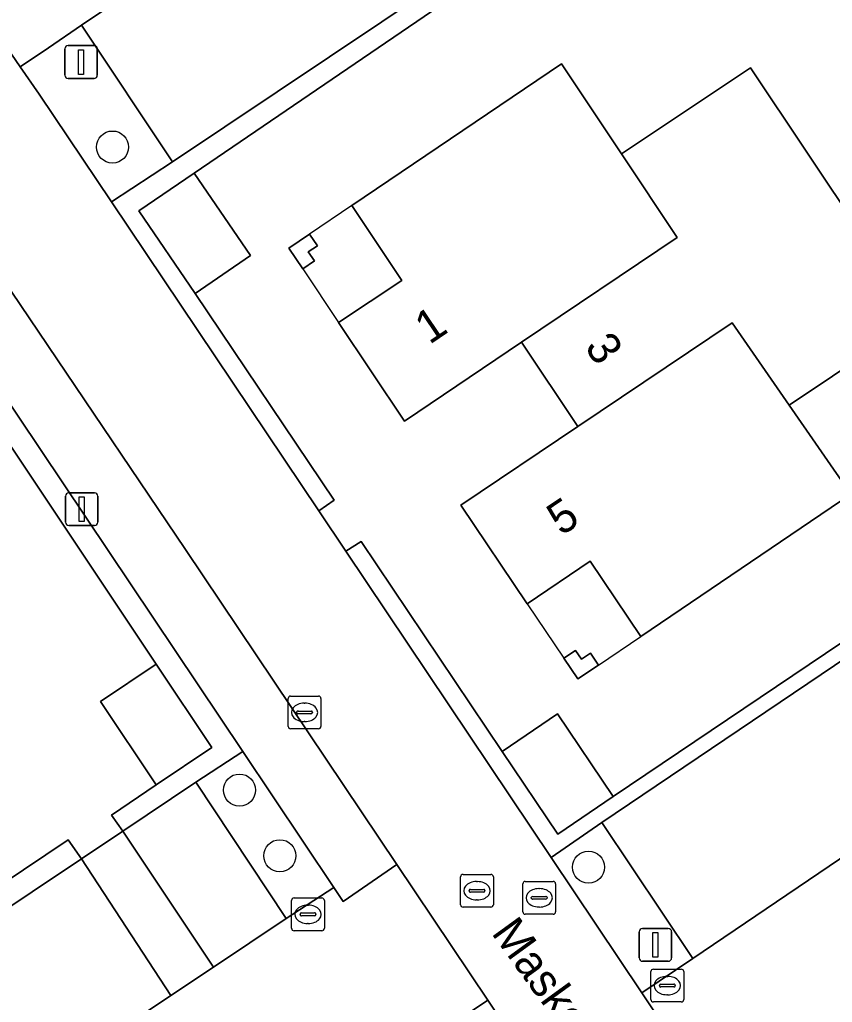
# Model space of a CAD drawing. Extents: x 158793 to 159888, y 384317 to 385256.
# Drawn here: x 159021.67 to 159046.46, y 384727.22 to 384757.19 of the extents above; entities that cross this region are included whole.
import ezdxf

# ---------------------------------------------------------------- set-up
doc = ezdxf.new("R2010")
doc.units = 0
for name, color, linetype in [('IMGEO_Boom', 7, 'Continuous'), ('IMGEO_Erf', 7, 'Continuous'), ('IMGEO_Groenvoorziening', 7, 'Continuous'), ('IMGEO_Haag', 7, 'Continuous'), ('IMGEO_Kolk', 7, 'Continuous'), ('IMGEO_Lichtmast', 7, 'Continuous'), ('IMGEO_Openbare_ruimte_label', 7, 'Continuous'), ('IMGEO_Pand', 7, 'Continuous'), ('IMGEO_Pand_nummerreeks', 7, 'Continuous'), ('IMGEO_Pand_overbouw', 7, 'Continuous'), ('IMGEO_Parkeervlak_open', 7, 'Continuous'), ('IMGEO_Rijbaan_lokaal_open', 7, 'Continuous'), ('IMGEO_Rioolput', 7, 'Continuous'), ('IMGEO_Voetpad_open', 7, 'Continuous')]:
    doc.layers.add(name, color=color, linetype=linetype)

msp = doc.modelspace()

# ---------------------------------------------------------------- linework, layer by layer
at = {"layer": 'IMGEO_Boom'}
for centre in [(159024.506, 384753.304), (159028.379, 384733.693), (159029.611, 384731.689), (159039.027, 384731.342)]:
    msp.add_circle(centre, 0.489, dxfattribs=at)
at = {"layer": 'IMGEO_Erf'}
for points in [[(159042.209, 384762.873), (159026.999, 384752.507), (159028.717, 384749.992), (159027.027, 384748.839), (159031.262, 384742.535), (159030.795, 384742.206), (159031.62, 384740.977), (159032.093, 384741.272), (159036.389, 384734.87), (159038.076, 384736.022), (159039.779, 384733.493), (159048.744, 384739.532)], [(159010.167, 384723.465), (159023.158, 384732.172), (159023.556, 384731.598), (159024.819, 384732.442), (159024.47, 384732.932), (159025.836, 384733.853), (159024.135, 384736.389), (159025.835, 384737.531), (159018.137, 384749.057)]]:
    msp.add_lwpolyline(points, dxfattribs=at)
for points in [[(159043.965, 384755.724), (159049.082, 384748.06), (159045.148, 384745.434), (159047.025, 384742.719), (159040.626, 384738.374), (159039.071, 384740.673), (159037.153, 384739.376), (159035.133, 384742.38), (159038.702, 384744.78), (159036.986, 384747.351), (159033.416, 384744.946), (159031.404, 384747.95), (159033.33, 384749.232), (159031.806, 384751.521), (159038.204, 384755.837), (159040.035, 384753.093)], [(159030.478, 384750.107), (159030.664, 384749.829), (159030.307, 384749.59), (159029.883, 384750.224), (159030.514, 384750.649), (159030.754, 384750.293)], [(159039.331, 384737.507), (159038.696, 384737.081), (159038.271, 384737.713), (159038.629, 384737.954), (159038.813, 384737.68), (159039.09, 384737.866)]]:
    msp.add_lwpolyline(points, close=True, dxfattribs=at)
at = {"layer": 'IMGEO_Groenvoorziening'}
for points in [[(159042.209, 384762.873), (159043.901, 384764.02), (159046.137, 384765.595), (159045.889, 384765.966), (159041.461, 384763.006), (159039.107, 384761.407), (159026.336, 384752.851), (159024.473, 384751.628), (159030.795, 384742.206), (159031.262, 384742.535), (159027.027, 384748.839), (159025.31, 384751.354), (159026.999, 384752.507)], [(159023.56, 384757.022), (159022.554, 384756.332), (159021.692, 384755.75), (159022.265, 384754.918), (159024.473, 384751.628), (159026.336, 384752.851)], [(159018.894, 384749.159), (159017.253, 384751.631), (159015.957, 384751.878), (159007.494, 384746.203), (159007.792, 384745.742), (159014.747, 384750.473), (159016.454, 384751.602), (159018.137, 384749.057), (159025.835, 384737.531), (159027.537, 384734.994), (159025.836, 384733.853), (159024.47, 384732.932), (159024.819, 384732.442), (159027.046, 384733.93), (159028.478, 384734.867)], [(159054.064, 384742.579), (159053.794, 384742.96), (159051.271, 384741.234), (159048.744, 384739.532), (159039.779, 384733.493), (159038.091, 384732.343), (159036.389, 384734.87), (159032.093, 384741.272), (159031.62, 384740.977), (159037.886, 384731.637), (159039.432, 384732.701)], [(159028.478, 384734.867), (159027.046, 384733.93), (159029.8, 384729.773), (159031.257, 384730.722)], [(159039.432, 384732.701), (159037.886, 384731.637), (159040.655, 384727.511), (159042.211, 384728.554)], [(159023.556, 384731.598), (159023.158, 384732.172), (159010.167, 384723.465), (159009.213, 384722.809), (159017.999, 384709.332), (159005.088, 384700.795), (159003.387, 384699.655), (159001.672, 384702.175), (158999.082, 384706.142), (158998.6, 384705.821), (159003.248, 384698.902), (159005.955, 384700.69), (159018.702, 384709.272), (159016.136, 384713.472), (159012.842, 384718.427), (159010.075, 384722.589), (159012.982, 384724.532)]]:
    msp.add_lwpolyline(points, close=True, dxfattribs=at)
at = {"layer": 'IMGEO_Haag'}
for points in [[(159026.999, 384752.507), (159042.209, 384762.873), (159043.901, 384764.02), (159046.137, 384765.595), (159045.889, 384765.966), (159041.461, 384763.006), (159039.107, 384761.407), (159026.336, 384752.851), (159024.473, 384751.628), (159030.795, 384742.206), (159031.262, 384742.535), (159027.027, 384748.839), (159025.31, 384751.354)], [(159014.747, 384750.473), (159016.454, 384751.602), (159018.137, 384749.057), (159025.835, 384737.531), (159027.537, 384734.994), (159025.836, 384733.853), (159024.47, 384732.932), (159024.819, 384732.442), (159027.046, 384733.93), (159028.478, 384734.867), (159018.894, 384749.159), (159017.253, 384751.631), (159015.957, 384751.878), (159007.494, 384746.203), (159007.792, 384745.742)], [(159036.389, 384734.87), (159032.093, 384741.272), (159031.62, 384740.977), (159037.886, 384731.637), (159039.432, 384732.701), (159054.064, 384742.579), (159053.794, 384742.96), (159051.271, 384741.234), (159048.744, 384739.532), (159039.779, 384733.493), (159038.091, 384732.343)], [(159023.556, 384731.598), (159023.158, 384732.172), (159010.167, 384723.465), (159009.213, 384722.809), (159017.999, 384709.332), (159005.088, 384700.795), (159003.387, 384699.655), (159001.672, 384702.175), (158999.082, 384706.142), (158998.6, 384705.821), (159003.248, 384698.902), (159005.955, 384700.69), (159018.702, 384709.272), (159016.136, 384713.472), (159012.842, 384718.427), (159010.075, 384722.589), (159012.982, 384724.532)]]:
    msp.add_lwpolyline(points, close=True, dxfattribs=at)
at = {"layer": 'IMGEO_Kolk'}
for p, q in [((159029.862, 384735.635), (159029.862, 384736.487)), ((159029.937, 384736.561), (159030.789, 384736.561)), ((159030.863, 384736.487), (159030.863, 384735.635)), ((159030.35, 384736.341), (159030.375, 384736.341)), ((159030.121, 384736.055), (159030.121, 384736.067)), ((159030.559, 384736.018), (159030.161, 384736.018)), ((159030.164, 384736.104), (159030.562, 384736.104)), ((159030.605, 384736.067), (159030.605, 384736.055)), ((159030.789, 384735.561), (159029.937, 384735.561)), ((159030.373, 384735.781), (159030.348, 384735.781)), ((159029.967, 384729.476), (159029.967, 384730.328)), ((159030.042, 384730.402), (159030.894, 384730.402)), ((159030.455, 384730.182), (159030.48, 384730.182)), ((159030.968, 384730.328), (159030.968, 384729.476)), ((159030.226, 384729.896), (159030.226, 384729.908)), ((159030.664, 384729.859), (159030.266, 384729.859)), ((159030.269, 384729.945), (159030.667, 384729.945)), ((159030.71, 384729.908), (159030.71, 384729.896)), ((159030.478, 384729.622), (159030.453, 384729.622)), ((159030.894, 384729.402), (159030.042, 384729.402)), ((159040.929, 384727.304), (159040.929, 384728.156)), ((159041.004, 384728.23), (159041.856, 384728.23)), ((159041.93, 384728.156), (159041.93, 384727.304)), ((159041.231, 384727.773), (159041.629, 384727.773)), ((159041.417, 384728.01), (159041.442, 384728.01)), ((159041.188, 384727.724), (159041.188, 384727.736)), ((159041.626, 384727.687), (159041.228, 384727.687)), ((159041.672, 384727.736), (159041.672, 384727.724)), ((159041.856, 384727.23), (159041.004, 384727.23)), ((159041.44, 384727.45), (159041.415, 384727.45))]:
    msp.add_line(p, q, dxfattribs=at)
for points in [[(159029.862, 384735.635), (159029.862, 384736.487)], [(159029.937, 384736.561), (159030.789, 384736.561)], [(159030.863, 384736.487), (159030.863, 384735.635)], [(159030.789, 384735.561), (159029.937, 384735.561)], [(159029.967, 384729.476), (159029.967, 384730.328)], [(159030.042, 384730.402), (159030.894, 384730.402)], [(159030.968, 384730.328), (159030.968, 384729.476)], [(159030.894, 384729.402), (159030.042, 384729.402)], [(159040.929, 384727.304), (159040.929, 384728.156)], [(159041.004, 384728.23), (159041.856, 384728.23)], [(159041.93, 384728.156), (159041.93, 384727.304)], [(159041.856, 384727.23), (159041.004, 384727.23)]]:
    msp.add_lwpolyline(points, dxfattribs=at)
for centre, radius, start, end in [((159029.939, 384736.485), 0.0765, 91.552, 178.448), ((159029.939, 384736.485), 0.0765, 91.552, 178.448), ((159030.787, 384736.485), 0.0765, 1.552, 88.448), ((159030.787, 384736.485), 0.0765, 1.552, 88.448), ((159030.161, 384736.064), 0.0403, 85.8775, 175.7526), ((159030.158, 384736.054), 0.0366, 178.938, 274.7102), ((159030.562, 384736.061), 0.043, 264.8664, 352.4533), ((159030.566, 384736.066), 0.0386, 1.7309, 96.639), ((159029.939, 384735.637), 0.0765, 181.552, 268.448), ((159029.939, 384735.637), 0.0765, 181.552, 268.448), ((159030.787, 384735.637), 0.0765, 271.552, 358.448), ((159030.787, 384735.637), 0.0765, 271.552, 358.448), ((159030.044, 384730.326), 0.0765, 91.552, 178.448), ((159030.044, 384730.326), 0.0765, 91.552, 178.448), ((159030.892, 384730.326), 0.0765, 1.552, 88.448), ((159030.892, 384730.326), 0.0765, 1.552, 88.448), ((159030.266, 384729.905), 0.0403, 85.8775, 175.7526), ((159030.263, 384729.895), 0.0366, 178.938, 274.7102), ((159030.667, 384729.902), 0.043, 264.8664, 352.4533), ((159030.671, 384729.907), 0.0386, 1.7309, 96.639), ((159030.044, 384729.478), 0.0765, 181.552, 268.448), ((159030.044, 384729.478), 0.0765, 181.552, 268.448), ((159030.892, 384729.478), 0.0765, 271.552, 358.448), ((159030.892, 384729.478), 0.0765, 271.552, 358.448), ((159041.006, 384728.154), 0.0765, 91.552, 178.448), ((159041.006, 384728.154), 0.0765, 91.552, 178.448), ((159041.854, 384728.154), 0.0765, 1.552, 88.448), ((159041.854, 384728.154), 0.0765, 1.552, 88.448), ((159041.228, 384727.733), 0.0403, 85.8775, 175.7526), ((159041.633, 384727.735), 0.0386, 1.7309, 96.639), ((159041.225, 384727.723), 0.0366, 178.938, 274.7102), ((159041.629, 384727.73), 0.043, 264.8664, 352.4533), ((159041.006, 384727.306), 0.0765, 181.552, 268.448), ((159041.006, 384727.306), 0.0765, 181.552, 268.448), ((159041.854, 384727.306), 0.0765, 271.552, 358.448), ((159041.854, 384727.306), 0.0765, 271.552, 358.448)]:
    msp.add_arc(centre, radius, start, end, dxfattribs=at)
for centre, major_axis, ratio, start_param, end_param in [((159030.349, 384736.061), (-0.387, 0.002), 0.722429, 4.712389, 7.853982), ((159030.374, 384736.061), (-0.39, 0.002), 0.717154, 1.570796, 4.712389), ((159030.454, 384729.902), (-0.387, 0.002), 0.722429, 4.712389, 7.853982), ((159030.479, 384729.902), (-0.39, 0.002), 0.717154, 1.570796, 4.712389), ((159041.416, 384727.73), (-0.387, 0.002), 0.722429, 4.712389, 7.853982), ((159041.441, 384727.73), (-0.39, 0.002), 0.717154, 1.570796, 4.712389)]:
    msp.add_ellipse(centre, major_axis=major_axis, ratio=ratio, start_param=start_param, end_param=end_param, dxfattribs=at)
at = {"layer": 'IMGEO_Lichtmast'}
for p, q in [((159023.052, 384755.496), (159023.052, 384756.296)), ((159023.052, 384756.296), (159023.052, 384755.496)), ((159023.152, 384756.396), (159023.942, 384756.396)), ((159023.942, 384756.396), (159023.152, 384756.396)), ((159024.042, 384756.296), (159024.042, 384755.496)), ((159024.042, 384755.496), (159024.042, 384756.296)), ((159023.942, 384755.396), (159023.152, 384755.396)), ((159023.152, 384755.396), (159023.942, 384755.396)), ((159023.17, 384742.76), (159023.96, 384742.76)), ((159023.96, 384742.76), (159023.17, 384742.76)), ((159023.07, 384741.86), (159023.07, 384742.66)), ((159023.07, 384742.66), (159023.07, 384741.86)), ((159024.06, 384742.66), (159024.06, 384741.86)), ((159024.06, 384741.86), (159024.06, 384742.66)), ((159023.96, 384741.76), (159023.17, 384741.76)), ((159023.17, 384741.76), (159023.96, 384741.76)), ((159040.57, 384728.571), (159040.57, 384729.371)), ((159040.57, 384729.371), (159040.57, 384728.571)), ((159040.67, 384729.471), (159041.46, 384729.471)), ((159041.46, 384729.471), (159040.67, 384729.471)), ((159041.56, 384729.371), (159041.56, 384728.571)), ((159041.56, 384728.571), (159041.56, 384729.371)), ((159041.46, 384728.471), (159040.67, 384728.471)), ((159040.67, 384728.471), (159041.46, 384728.471))]:
    msp.add_line(p, q, dxfattribs=at)
for points in [[(159023.472, 384756.271), (159023.622, 384756.271), (159023.622, 384755.521), (159023.472, 384755.521), (159023.472, 384756.271)], [(159023.49, 384742.635), (159023.64, 384742.635), (159023.64, 384741.885), (159023.49, 384741.885), (159023.49, 384742.635)], [(159040.99, 384729.346), (159041.14, 384729.346), (159041.14, 384728.596), (159040.99, 384728.596), (159040.99, 384729.346)]]:
    msp.add_lwpolyline(points, dxfattribs=at)
for centre, start, end in [((159023.152, 384756.296), 90, 180), ((159023.152, 384756.296), 90, 180), ((159023.942, 384756.296), 0, 90), ((159023.942, 384756.296), 360, 90), ((159023.152, 384755.496), 180, 270), ((159023.152, 384755.496), 180, 270), ((159023.942, 384755.496), 270, 0), ((159023.942, 384755.496), 270, 0), ((159023.17, 384742.66), 90, 180), ((159023.17, 384742.66), 90, 180), ((159023.96, 384742.66), 0, 90), ((159023.96, 384742.66), 360, 90), ((159023.17, 384741.86), 180, 270), ((159023.17, 384741.86), 180, 270), ((159023.96, 384741.86), 270, 0), ((159023.96, 384741.86), 270, 0), ((159040.67, 384729.371), 90, 180), ((159040.67, 384729.371), 90, 180), ((159041.46, 384729.371), 0, 90), ((159041.46, 384729.371), 360, 90), ((159040.67, 384728.571), 180, 270), ((159040.67, 384728.571), 180, 270), ((159041.46, 384728.571), 270, 0), ((159041.46, 384728.571), 270, 0)]:
    msp.add_arc(centre, 0.1, start, end, dxfattribs=at)
at = {"layer": 'IMGEO_Pand'}
for points in [[(159040.035, 384753.093), (159038.204, 384755.837), (159031.806, 384751.521), (159033.33, 384749.232), (159031.404, 384747.95), (159033.416, 384744.946), (159036.986, 384747.351), (159041.733, 384750.549)], [(159043.965, 384755.724), (159040.035, 384753.093), (159041.733, 384750.549), (159036.986, 384747.351), (159038.702, 384744.78), (159043.411, 384747.947), (159045.148, 384745.434), (159049.082, 384748.06)], [(159026.999, 384752.507), (159025.31, 384751.354), (159027.027, 384748.839), (159028.717, 384749.992)], [(159030.514, 384750.649), (159029.883, 384750.224), (159030.307, 384749.59), (159030.664, 384749.829), (159030.478, 384750.107), (159030.754, 384750.293)], [(159045.148, 384745.434), (159043.411, 384747.947), (159038.702, 384744.78), (159035.133, 384742.38), (159037.153, 384739.376), (159039.071, 384740.673), (159040.626, 384738.374), (159047.025, 384742.719)], [(159039.331, 384737.507), (159039.09, 384737.866), (159038.813, 384737.68), (159038.629, 384737.954), (159038.271, 384737.713), (159038.696, 384737.081)], [(159025.836, 384733.853), (159027.537, 384734.994), (159025.835, 384737.531), (159024.135, 384736.389)], [(159038.076, 384736.022), (159036.389, 384734.87), (159038.091, 384732.343), (159039.779, 384733.493)]]:
    msp.add_lwpolyline(points, close=True, dxfattribs=at)
at = {"layer": 'IMGEO_Pand_overbouw'}
for points in [[(159030.307, 384749.59), (159031.404, 384747.95), (159033.33, 384749.232), (159031.806, 384751.521), (159030.514, 384750.649), (159029.883, 384750.224)], [(159038.271, 384737.713), (159038.696, 384737.081), (159039.331, 384737.507), (159040.626, 384738.374), (159039.071, 384740.673), (159037.153, 384739.376)]]:
    msp.add_lwpolyline(points, close=True, dxfattribs=at)
at = {"layer": 'IMGEO_Parkeervlak_open'}
for points in [[(159036.344, 384765.586), (159023.56, 384757.022), (159026.336, 384752.851), (159039.107, 384761.407)], [(159056.921, 384738.516), (159054.18, 384742.657), (159054.064, 384742.579), (159039.432, 384732.701), (159042.211, 384728.554)], [(159024.819, 384732.442), (159027.59, 384728.294), (159029.8, 384729.773), (159027.046, 384733.93)], [(159023.556, 384731.598), (159012.982, 384724.532), (159015.764, 384720.383), (159026.289, 384727.424)]]:
    msp.add_lwpolyline(points, close=True, dxfattribs=at)
at = {"layer": 'IMGEO_Rijbaan_lokaal_open'}
msp.add_lwpolyline([(159044.027, 384722.47), (159040.655, 384727.511), (159037.886, 384731.637), (159031.62, 384740.977), (159030.795, 384742.206), (159024.473, 384751.628), (159022.265, 384754.918), (159021.692, 384755.75), (159020.585, 384757.356), (159017.243, 384755.079), (159018.325, 384753.477), (159026.727, 384741.032), (159033.174, 384731.422), (159035.952, 384727.281), (159038.211, 384723.914)], dxfattribs=at)
for points in [[(159060.297, 384733.489), (159063.063, 384729.38), (159064.002, 384730.015), (159061.224, 384734.114), (159055.804, 384742.112), (159059.106, 384744.363), (159058.367, 384745.484), (159057.651, 384745), (159056.734, 384744.381), (159055.036, 384743.235), (159054.18, 384742.657), (159056.921, 384738.516), (159042.211, 384728.554), (159040.655, 384727.511), (159044.027, 384722.47), (159045.584, 384723.571)], [(159031.875, 384723.961), (159034.599, 384725.777), (159034.326, 384726.199), (159035.952, 384727.281), (159033.174, 384731.422), (159031.541, 384730.299), (159031.257, 384730.722), (159029.8, 384729.773), (159027.59, 384728.294), (159026.289, 384727.424), (159015.764, 384720.383), (159012.842, 384718.427), (159016.136, 384713.472), (159019.105, 384715.414)]]:
    msp.add_lwpolyline(points, close=True, dxfattribs=at)
at = {"layer": 'IMGEO_Rioolput'}
for p, q in [((159035.197, 384731.122), (159036.049, 384731.122)), ((159035.122, 384730.196), (159035.122, 384731.048)), ((159035.61, 384730.902), (159035.635, 384730.902)), ((159036.123, 384731.048), (159036.123, 384730.196)), ((159037.021, 384729.98), (159037.021, 384730.832)), ((159037.096, 384730.906), (159037.948, 384730.906)), ((159038.022, 384730.832), (159038.022, 384729.98)), ((159035.381, 384730.616), (159035.381, 384730.628)), ((159035.819, 384730.579), (159035.421, 384730.579)), ((159035.424, 384730.665), (159035.822, 384730.665)), ((159035.865, 384730.628), (159035.865, 384730.616)), ((159037.509, 384730.686), (159037.534, 384730.686)), ((159035.633, 384730.342), (159035.608, 384730.342)), ((159037.28, 384730.4), (159037.28, 384730.412)), ((159037.718, 384730.363), (159037.32, 384730.363)), ((159037.323, 384730.449), (159037.721, 384730.449)), ((159037.764, 384730.412), (159037.764, 384730.4)), ((159036.049, 384730.122), (159035.197, 384730.122)), ((159037.948, 384729.906), (159037.096, 384729.906)), ((159037.532, 384730.126), (159037.507, 384730.126))]:
    msp.add_line(p, q, dxfattribs=at)
for points in [[(159035.197, 384731.122), (159036.049, 384731.122)], [(159035.122, 384730.196), (159035.122, 384731.048)], [(159036.123, 384731.048), (159036.123, 384730.196)], [(159037.021, 384729.98), (159037.021, 384730.832)], [(159037.096, 384730.906), (159037.948, 384730.906)], [(159038.022, 384730.832), (159038.022, 384729.98)], [(159036.049, 384730.122), (159035.197, 384730.122)], [(159037.948, 384729.906), (159037.096, 384729.906)]]:
    msp.add_lwpolyline(points, dxfattribs=at)
for centre, radius, start, end in [((159035.199, 384731.046), 0.0765, 91.552, 178.448), ((159035.199, 384731.046), 0.0765, 91.552, 178.448), ((159036.047, 384731.046), 0.0765, 1.552, 88.448), ((159036.047, 384731.046), 0.0765, 1.552, 88.448), ((159037.098, 384730.83), 0.0765, 91.552, 178.448), ((159037.098, 384730.83), 0.0765, 91.552, 178.448), ((159037.946, 384730.83), 0.0765, 1.552, 88.448), ((159037.946, 384730.83), 0.0765, 1.552, 88.448), ((159035.421, 384730.625), 0.0403, 85.8775, 175.7526), ((159035.418, 384730.615), 0.0366, 178.938, 274.7102), ((159035.822, 384730.622), 0.043, 264.8664, 352.4533), ((159035.826, 384730.627), 0.0386, 1.7309, 96.639), ((159035.199, 384730.198), 0.0765, 181.552, 268.448), ((159035.199, 384730.198), 0.0765, 181.552, 268.448), ((159036.047, 384730.198), 0.0765, 271.552, 358.448), ((159036.047, 384730.198), 0.0765, 271.552, 358.448), ((159037.32, 384730.409), 0.0403, 85.8775, 175.7526), ((159037.317, 384730.399), 0.0366, 178.938, 274.7102), ((159037.721, 384730.406), 0.043, 264.8664, 352.4533), ((159037.725, 384730.411), 0.0386, 1.7309, 96.639), ((159037.098, 384729.982), 0.0765, 181.552, 268.448), ((159037.098, 384729.982), 0.0765, 181.552, 268.448), ((159037.946, 384729.982), 0.0765, 271.552, 358.448), ((159037.946, 384729.982), 0.0765, 271.552, 358.448)]:
    msp.add_arc(centre, radius, start, end, dxfattribs=at)
for centre, major_axis, ratio, start_param, end_param in [((159035.609, 384730.622), (-0.387, 0.002), 0.722429, 4.712389, 7.853982), ((159035.634, 384730.622), (-0.39, 0.002), 0.717154, 1.570796, 4.712389), ((159037.508, 384730.406), (-0.387, 0.002), 0.722429, 4.712389, 7.853982), ((159037.533, 384730.406), (-0.39, 0.002), 0.717154, 1.570796, 4.712389)]:
    msp.add_ellipse(centre, major_axis=major_axis, ratio=ratio, start_param=start_param, end_param=end_param, dxfattribs=at)
at = {"layer": 'IMGEO_Voetpad_open'}
msp.add_lwpolyline([(159057.22, 384781.983), (159056.355, 384781.391), (159046.693, 384774.887), (159035.163, 384767.176), (159020.585, 384757.356), (159021.692, 384755.75), (159022.554, 384756.332), (159023.56, 384757.022), (159036.344, 384765.586), (159038.657, 384767.131), (159045.237, 384771.543)], dxfattribs=at)
for points in [[(159018.325, 384753.477), (159015.957, 384751.878), (159017.253, 384751.631), (159018.894, 384749.159), (159028.478, 384734.867), (159031.257, 384730.722), (159031.541, 384730.299), (159033.174, 384731.422), (159026.727, 384741.032)], [(159024.819, 384732.442), (159023.556, 384731.598), (159026.289, 384727.424), (159027.59, 384728.294)], [(159038.211, 384723.914), (159035.952, 384727.281), (159034.326, 384726.199), (159034.599, 384725.777), (159037.367, 384721.658), (159042.202, 384714.463), (159043.163, 384713.033), (159052.175, 384699.623), (159053.123, 384698.213), (159056.671, 384692.933), (159057.387, 384691.831), (159057.126, 384690.444), (159059.563, 384692.109), (159052.049, 384703.346)]]:
    msp.add_lwpolyline(points, close=True, dxfattribs=at)

# ---------------------------------------------------------------- texts
at = {"layer": 'IMGEO_Openbare_ruimte_label'}
msp.add_text('Maskerdooshof', height=1, rotation=306.0105, dxfattribs=at).set_placement((159036.041, 384729.332))
at = {"layer": 'IMGEO_Pand_nummerreeks'}
for s, rotation, p in [('1', 33.9649, (159034.172, 384747.264)), ('3', 303.7184, (159038.886, 384747.206)), ('5', 33.9191, (159038.199, 384741.429))]:
    msp.add_text(s, height=1, rotation=rotation, dxfattribs=at).set_placement(p)

doc.saveas('drawing.dxf')
